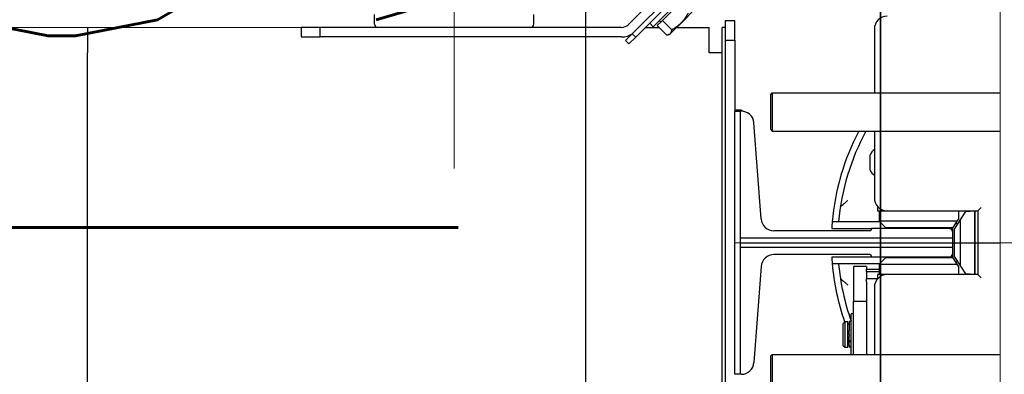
# Model space of a CAD drawing. Header units: millimetres. Extents: x 49320 to 60117, y -4209 to 20568.
# Tile 294 of 479: x 52256 to 52287, y 9915 to 9926. Entities that reach past the tile are written whole.
import ezdxf

# ---------------------------------------------------------------- set-up
doc = ezdxf.new("R2010")
doc.units = ezdxf.units.MM
doc.linetypes.add('Kropki i Kreski', pattern=[72, 36, -18, 0, -18])
doc.layers.add('_AA PROJ.warstwy', color=7, linetype='Continuous', lineweight=18, true_color=0x0000f0)
doc.layers.add('_AA przekroje', color=7, linetype='Continuous', lineweight=40)
for name, color, linetype in [('_mt_wymiary konstr', 3, 'Continuous'), ('ARCATA', 4, 'Continuous'), ('GUIDE', 3, 'Continuous'), ('Porta-Soglia', 252, 'Continuous')]:
    doc.layers.add(name, color=color, linetype=linetype)
doc.styles.add('100', font='romans.shx', dxfattribs={"width": 0.65, "height": 18})
doc.dimstyles.new('k100', dxfattribs={"dimtxt": 18, "dimasz": 7, "dimexe": 10, "dimexo": 20, "dimgap": 4, "dimtad": 1, "dimdec": 1, "dimrnd": 0.5, "dimzin": 9, "dimdsep": 46, "dimtxsty": 'Standard', "dimcen": 12.534, "dimclrd": 256, "dimclre": 256, "dimclrt": 7, "dimadec": 0, "dimazin": 0, "dimtfac": 1, "dimtdec": 1, "dimtmove": 2, "dimatfit": 3, "dimfxl": 30, "dimfxlon": 1, "dimtolj": 1, "dimtzin": 0, "dimarcsym": 0})

# ---------------------------------------------------------------- blocks, each defined once
blk = doc.blocks.new('WINDA 2 DZ')
at = {"layer": '_AA PROJ.warstwy', "color": 5, "true_color": 0x1414ff}
for p, q in [((49, 186), (49, 38)), ((15, 108.75), (27.075, 108.75))]:
    blk.add_line(p, q, dxfattribs=at)
at = {"layer": '_AA PROJ.warstwy', "color": 5, "ltscale": 5, "true_color": 0x1414ff}
for p, q in [((31.875, 104.327), (31.875, 179.282)), ((179.995, 102), (40.675, 102))]:
    blk.add_line(p, q, dxfattribs=at)
at = {"layer": 'ARCATA', "color": 5, "true_color": 0x1414ff}
for p, q in [((37.46, 108.547), (39.281, 110.368)), ((37.566, 108.441), (39.387, 110.262)), ((38.577, 110.076), (37.339, 108.838)), ((39.321, 109.969), (38.118, 108.767)), ((38.406, 108.97), (38.925, 109.489)), ((38.998, 108.897), (39.435, 109.334)), ((20.375, 108.75), (20.375, 107.95)), ((27.075, 108.75), (27.075, 108.45)), ((27.675, 108.75), (27.075, 108.75)), ((29.375, 108.75), (27.675, 108.75)), ((27.675, 108.45), (27.675, 108.75)), ((29.475, 108.75), (29.375, 108.75)), ((34.375, 108.75), (34.275, 108.75)), ((37.126, 108.75), (34.375, 108.75)), ((37.875, 108.75), (38.3, 108.75)), ((38.005, 108.88), (38.118, 108.767)), ((38.243, 108.807), (38.406, 108.97)), ((38.243, 108.807), (38.534, 108.516)), ((38.351, 108.915), (38.308, 108.957)), ((38.406, 108.97), (38.697, 108.678)), ((38.657, 108.556), (38.998, 108.897)), ((38.851, 108.75), (39.875, 108.75)), ((39.875, 107.95), (39.875, 108.75)), ((40.275, 108.15), (40.275, 108.75)), ((40.375, 108.75), (40.275, 108.75)), ((40.675, 108.95), (40.375, 108.95)), ((40.375, 108.95), (40.375, 108.35)), ((40.675, 108.35), (40.675, 108.95)), ((45.05, 108.7), (45.05, 106.7)), ((27.075, 108.45), (27.675, 108.45)), ((34.375, 108.45), (27.675, 108.45)), ((37.126, 108.45), (34.375, 108.45)), ((37.46, 108.547), (37.248, 108.335)), ((37.354, 108.229), (37.566, 108.441)), ((37.566, 108.441), (37.46, 108.547)), ((38.635, 108.534), (38.598, 108.524)), ((38.635, 108.534), (38.657, 108.556)), ((37.248, 108.335), (37.354, 108.229)), ((40.275, 107.805), (40.275, 108.15)), ((40.375, 108.35), (40.675, 108.35)), ((40.375, 108.35), (40.375, 96.72)), ((40.675, 108.35), (40.675, 106.125)), ((20.375, 95.85), (20.375, 107.95)), ((40.275, 107.95), (39.875, 107.95)), ((40.275, 95.85), (40.275, 107.805)), ((41.8, 106.65), (41.85, 106.7)), ((41.8, 105.55), (41.8, 106.65)), ((41.85, 106.7), (49, 106.7)), ((41.85, 106.7), (41.85, 105.5)), ((40.865, 106.15), (40.675, 106.15)), ((40.675, 106.125), (40.84, 106.125)), ((40.675, 97.875), (40.675, 106.125)), ((41.8, 105.55), (41.85, 105.5)), ((41.85, 105.5), (49, 105.5)), ((45.05, 105.5), (45.05, 103.4)), ((44.915, 104.752), (44.915, 104.753)), ((44.915, 104.277), (44.915, 104.752)), ((45.15, 103.135), (45.15, 103)), ((45.15, 103), (45.3, 103)), ((45.2, 103), (45.2, 102.675)), ((45.3, 103), (45.3, 103.029)), ((45.3, 103), (45.45, 103)), ((45.45, 103), (48.3, 103)), ((47.7, 102.752), (47.7, 103)), ((47.905, 102.975), (47.75, 102.737)), ((48.05, 102.975), (47.905, 102.975)), ((48.2, 103), (48.2, 101)), ((48.2, 101.025), (48.2, 102.975)), ((48.3, 103), (48.4, 103.1)), ((48.3, 103), (48.3, 101)), ((45.225, 102.65), (43.728, 102.65)), ((45.224, 102.651), (43.929, 102.651)), ((47.65, 102.675), (45.2, 102.675)), ((45.4, 102.475), (45.2, 102.675)), ((47.52, 102.475), (47.65, 102.675)), ((47.75, 102.737), (47.55, 102.429)), ((47.65, 102.675), (47.7, 102.752)), ((47.75, 101.263), (47.75, 102.737)), ((43.713, 102.45), (44.96, 102.45)), ((45.4, 102.475), (47.52, 102.475)), ((47.4, 102.45), (47.5, 102.45)), ((47.5, 102.45), (47.5, 102.35)), ((47.55, 102.429), (47.55, 101.571)), ((40.84, 102.148), (47.5, 102.148)), ((47.5, 101.853), (40.84, 101.853)), ((47.5, 101.65), (47.5, 101.55)), ((44.96, 101.55), (43.713, 101.55)), ((43.728, 101.35), (45.225, 101.35)), ((43.929, 101.349), (45.224, 101.349)), ((45.2, 101.325), (45.4, 101.525)), ((45.2, 101.325), (47.65, 101.325)), ((45.2, 101.325), (45.2, 101)), ((47.52, 101.525), (45.4, 101.525)), ((47.5, 101.55), (47.4, 101.55)), ((47.65, 101.325), (47.52, 101.525)), ((47.55, 101.571), (47.75, 101.263)), ((47.7, 101.248), (47.65, 101.325)), ((44.4, 101.25), (44.4, 100.168)), ((44.8, 101.25), (44.4, 101.25)), ((44.8, 101.25), (44.8, 101.173)), ((44.8, 101.173), (45.2, 101.173)), ((44.8, 101.098), (44.8, 101.173)), ((44.8, 101.098), (45.2, 101.098)), ((44.8, 101.098), (44.8, 100.875)), ((45.3, 101), (45.15, 101)), ((45.15, 101), (45.15, 100.865)), ((45.45, 101), (45.3, 101)), ((45.3, 100.971), (45.3, 101)), ((48.3, 101), (45.45, 101)), ((47.7, 101), (47.7, 101.248)), ((47.75, 101.263), (47.905, 101.025)), ((47.905, 101.025), (48.05, 101.025)), ((48.3, 101), (48.4, 100.9)), ((44.8, 100.775), (44.8, 100.875)), ((44.8, 100.875), (45.15, 100.875)), ((44.8, 100.775), (44.8, 98.5)), ((45.05, 100.6), (45.05, 98.5)), ((44.4, 98.5), (44.4, 100.168)), ((44.4, 100.168), (44.8, 100.168)), ((44.4, 99.77), (44.32, 99.77)), ((44.32, 98.5), (44.32, 99.77)), ((44.07, 99.47), (44.12, 99.52)), ((44.07, 98.77), (44.07, 99.47)), ((44.12, 99.52), (44.12, 98.72)), ((44.22, 99.52), (44.12, 99.52)), ((44.22, 98.72), (44.22, 99.52)), ((44.26, 99.445), (44.22, 99.445)), ((44.32, 99.53), (44.26, 99.53)), ((44.26, 99.53), (44.26, 99.251)), ((44.26, 99.17), (44.26, 99.251)), ((44.26, 99.116), (44.26, 99.17)), ((44.26, 99.116), (44.26, 99.055)), ((44.26, 98.929), (44.26, 99.055)), ((44.26, 98.929), (44.32, 98.929)), ((44.26, 98.901), (44.26, 98.929)), ((44.26, 98.901), (44.32, 98.901)), ((44.26, 98.778), (44.26, 98.901)), ((41.8, 98.45), (41.85, 98.5)), ((41.85, 98.5), (41.85, 97.3)), ((41.85, 98.5), (49, 98.5)), ((44.07, 98.77), (44.12, 98.72)), ((44.22, 98.72), (44.12, 98.72)), ((44.26, 98.795), (44.22, 98.795)), ((44.26, 98.778), (44.26, 98.749)), ((44.32, 98.749), (44.26, 98.749)), ((44.26, 98.749), (44.26, 98.724)), ((44.32, 98.724), (44.26, 98.724)), ((41.8, 97.35), (41.8, 98.45)), ((40.375, 98), (40.375, 95.05)), ((40.84, 97.875), (40.675, 97.875))]:
    blk.add_line(p, q, dxfattribs=at)
for centre, radius, start, end in [((45.45, 108.7), 0.4, 90, 180), ((37.126, 109.05), 0.3, 270, 315), ((37.126, 109.05), 0.6, 270, 305.2996), ((40.865, 106.1), 0.05, 53.2434, 90), ((40.925, 106.18), 0.05, 180, 260), ((51.25, 102), 7.55, 152.3819, 175.0611), ((51.25, 102), 7.35, 151.5631, 174.9178), ((45.391, 104.515), 0.532, 129.8384, 153.4591), ((45.391, 104.515), 0.532, 129.8384, 153.4591), ((45.391, 104.515), 0.532, 206.5409, 230.1616), ((45.45, 103.4), 0.4, 180, 270), ((47.7, 102.975), 0.35, 0, 4.096), ((47.7, 102.975), 0.5, 0, 2.866), ((47.5, 102.45), 0.2, 41.5208, 56.0314), ((51.25, 102), 7.55, 176.2028, 176.583), ((51.25, 102), 7.55, 183.417, 183.7972), ((51.25, 102), 7.55, 184.9389, 199.1817), ((51.25, 102), 7.35, 185.0822, 199.463), ((47.5, 101.55), 0.2, 303.9686, 318.4792), ((45.45, 100.6), 0.4, 90, 180), ((47.7, 101.025), 0.35, 355.904, 0), ((47.7, 101.025), 0.5, 357.134, 0)]:
    blk.add_arc(centre, radius, start, end, dxfattribs=at)
for centre, major_axis, start_param, end_param in [((47.5, 102.45), (0.143, 0.143), 6.224822, 6.477957), ((47.5, 101.55), (0.143, -0.143), 6.088414, 6.341549)]:
    blk.add_ellipse(centre, major_axis=major_axis, ratio=0.989133, start_param=start_param, end_param=end_param, dxfattribs=at)
for points in [[(38.998, 108.897), (39.118, 109.017), (39.216, 109.197)], [(38.657, 108.556), (38.695, 108.594), (38.697, 108.678)], [(38.697, 108.678), (38.877, 108.776), (38.998, 108.897)], [(38.534, 108.516), (38.619, 108.518), (38.657, 108.556)]]:
    blk.add_rational_spline(points, [1, 1.0379548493, 1], degree=2, dxfattribs=at)
for points in [[(43.988, 103.126), (43.987, 103.126), (43.987, 103.125), (43.986, 103.124)], [(43.986, 100.876), (43.987, 100.875), (43.987, 100.874), (43.988, 100.874)]]:
    blk.add_open_spline(points, degree=3, dxfattribs=at)
for points, knots in [([(43.988, 103.126), (43.989, 103.127), (43.991, 103.129), (44, 103.136), (44.008, 103.144), (44.033, 103.165), (44.051, 103.18), (44.092, 103.215), (44.116, 103.235), (44.168, 103.278), (44.195, 103.302), (44.223, 103.325), (44.224, 103.325), (44.224, 103.325)], [-0.3849364, -0.3849364, -0.3849364, -0.3849364, -0.3539483, -0.3539483, -0.292938, -0.292938, -0.2075495, -0.2075495, -0.1076655, -0.1076655, 0, 0, 0.0009904, 0.0009904, 0.0009904, 0.0009904]), ([(43.728, 102.65), (43.728, 102.65), (43.728, 102.646), (43.726, 102.631), (43.725, 102.619), (43.723, 102.593), (43.722, 102.576), (43.719, 102.539), (43.718, 102.519), (43.717, 102.5)], [0.4525345, 0.4525345, 0.4525345, 0.4525345, 0.5090778, 0.5090778, 0.5656212, 0.5656212, 0.6222434, 0.6222434, 0.6788657, 0.6788657, 0.6788657, 0.6788657]), ([(43.717, 101.5), (43.718, 101.481), (43.719, 101.461), (43.722, 101.424), (43.723, 101.407), (43.725, 101.381), (43.726, 101.369), (43.728, 101.354), (43.728, 101.35), (43.728, 101.35)], [0.2262033, 0.2262033, 0.2262033, 0.2262033, 0.2828255, 0.2828255, 0.3394477, 0.3394477, 0.3959911, 0.3959911, 0.4525345, 0.4525345, 0.4525345, 0.4525345]), ([(43.988, 100.874), (43.989, 100.873), (43.991, 100.871), (44, 100.864), (44.008, 100.856), (44.033, 100.835), (44.051, 100.82), (44.092, 100.785), (44.116, 100.765), (44.168, 100.722), (44.195, 100.698), (44.223, 100.675), (44.224, 100.675), (44.224, 100.675)], [0.4277106, 0.4277106, 0.4277106, 0.4277106, 0.4586987, 0.4586987, 0.519709, 0.519709, 0.6050975, 0.6050975, 0.7049814, 0.7049814, 0.8126469, 0.8126469, 0.8136373, 0.8136373, 0.8136373, 0.8136373])]:
    blk.add_open_spline(points, degree=3, knots=knots, dxfattribs=at)
at = {"layer": 'GUIDE', "color": 5, "true_color": 0x1414ff}
for p, q in [((29.375, 108.85), (29.375, 109.15)), ((34.375, 108.85), (34.375, 109.15)), ((34.275, 108.75), (29.475, 108.75)), ((40.84, 106.125), (40.84, 102.148)), ((40.876, 106.125), (40.84, 106.125)), ((41.5, 102.745), (41.275, 105.755)), ((44.91, 102.375), (41.899, 102.375)), ((47.4, 102.45), (44.96, 102.45)), ((44.96, 102.45), (44.96, 102.425)), ((47.5, 102.35), (47.5, 102.148)), ((40.84, 102.148), (40.84, 101.853)), ((47.5, 102.148), (47.5, 101.853)), ((40.84, 101.853), (40.84, 97.875)), ((44.91, 101.625), (41.899, 101.625)), ((47.5, 101.853), (47.5, 101.65)), ((44.96, 101.55), (44.96, 101.575)), ((47.4, 101.55), (44.96, 101.55)), ((41.5, 101.255), (41.275, 98.245)), ((40.876, 97.875), (40.84, 97.875))]:
    blk.add_line(p, q, dxfattribs=at)
for centre, radius, start, end in [((29.475, 108.85), 0.1, 180, 270), ((34.275, 108.85), 0.1, 270, 0), ((40.876, 105.725), 0.4, 4.2755, 90), ((41.899, 102.775), 0.4, 184.2755, 270), ((44.91, 102.425), 0.05, 270, 0), ((47.4, 102.35), 0.1, 0, 90), ((41.899, 101.225), 0.4, 90, 175.7245), ((44.91, 101.575), 0.05, 0, 90), ((47.4, 101.65), 0.1, 270, 0), ((40.876, 98.275), 0.4, 270, 355.7245)]:
    blk.add_arc(centre, radius, start, end, dxfattribs=at)
at = {"layer": 'Porta-Soglia', "color": 5, "true_color": 0x1414ff}
blk.add_line((40.84, 102), (49, 102), dxfattribs=at)
blk = doc.blocks.new('G$C0D909F68')
at = {"layer": '_AA przekroje', "color": 7, "linetype": 'Kropki i Kreski', "lineweight": 35, "ltscale": 2}
blk.add_line((0, -2025.892), (0, 0), dxfattribs=at)
blk = doc.blocks.new('*D1601')
at = {"layer": '_mt_wymiary konstr', "lineweight": -2, "ltscale": 0.8}
for p, q in [((52263.322, 10026.387), (52264.076, 10026.387)), ((52274.076, 9839.387), (52274.076, 10019.387)), ((52256.293, 9832.387), (52264.076, 9832.387))]:
    blk.add_line(p, q, dxfattribs=at)
at = {"layer": '_mt_wymiary konstr'}
for points in [[(52275.243, 10019.387), (52272.91, 10019.387), (52274.076, 10026.387)], [(52272.91, 9839.387), (52275.243, 9839.387), (52274.076, 9832.387)]]:
    blk.add_solid(points, dxfattribs=at)
at = {"layer": 'Defpoints', "color": 0}
for p in [(52274.076, 10026.387), (52283.322, 10026.387), (52276.293, 9832.387)]:
    blk.add_point(p, dxfattribs=at)
at = {"layer": '_mt_wymiary konstr', "color": 7, "insert": (52261.076, 9929.387), "char_height": 18, "attachment_point": 5, "rotation": 90, "style": '100'}
blk.add_mtext('\\A1;194', dxfattribs=at)

msp = doc.modelspace()

# ---------------------------------------------------------------- block references
at = {"layer": '_AA PROJ.warstwy', "ltscale": 3}
msp.add_blockref('WINDA 2 DZ', (52238.076, 9817.387), dxfattribs=at)
at = {"layer": '_AA przekroje'}
msp.add_blockref('G$C0D909F68', (52283.322, 10472.856), dxfattribs=at)

# ---------------------------------------------------------------- dimensions: what is measured, and where the dimension line sits
at = {"layer": '_mt_wymiary konstr', "ltscale": 0.8}
dim = msp.add_linear_dim(base=(52274.076, 10026.387), p1=(52276.293, 9832.387), p2=(52283.322, 10026.387), angle=90, dimstyle='k100', override={"dimtxsty": '100'}, dxfattribs=at)
dim.commit()
dim.dimension.update_dxf_attribs({"geometry": '*D1601', "text_midpoint": (52261.076, 9929.387)})

doc.saveas('drawing.dxf')
